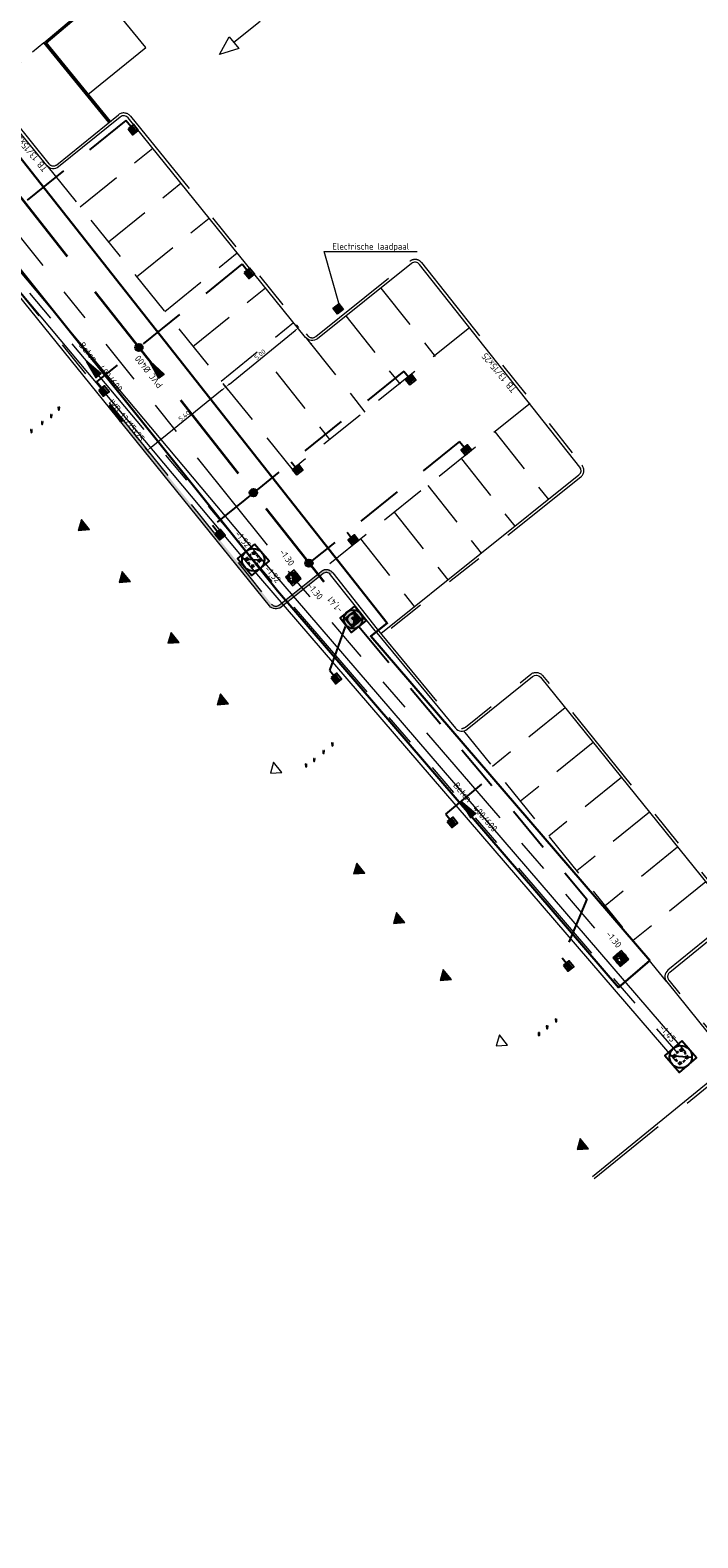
# Model space of a CAD drawing. Header units: metres. Extents: x 92403 to 95147, y 464428 to 465602.
# Tile 507 of 568: x 93355 to 93390, y 465094 to 465175. Entities that reach past the tile are written whole.
import ezdxf
from ezdxf import colors
from ezdxf.entities.mleader import LeaderData, LeaderLine
from ezdxf.enums import TextEntityAlignment as Align
from ezdxf.math import Vec2, Vec3

# ---------------------------------------------------------------- set-up
doc = ezdxf.new("R2010")
doc.units = ezdxf.units.M
for name, pattern in [('DASHED', [0.75, 0.5, -0.25]), ('RI-DRAINAGE', [19.2, 6, -1.8, 1.8, -1.8, 2.4, -1.8, 1.8, -1.8]), ('RI-GWA', [18.45, 6, -1.8, 1.75, -1.8, 1.75, -1.8, 1.75, -1.8]), ('RI-HWA', [7.4, 5, -2.4]), ('RI-HWA_KOLKAANSLUITING', [4.3, 2.5, -1.8]), ('VH-OPSLUITBAND_80X200', [14, 8, -2, 2, -2]), ('VH-TROTTOIRBAND', [15, 5, -2, 2, -2, 2, -2]), ('XX-HIDDEN', [4, 2, -2])]:
    doc.linetypes.add(name, pattern=pattern)
doc.layers.get('0').update_dxf_attribs({"linetype": 'CONTINUOUS'})
doc.layers.get('Defpoints').update_dxf_attribs({"linetype": 'CONTINUOUS'})
for name, color, linetype, lineweight in [('B-OI-RI-DRAINAGE_BOB-S', 90, 'CONTINUOUS', 25), ('B-RO-OG-TOPOGRAFIE_BEBOUWING_ENTREE-S', 7, 'CONTINUOUS', 5), ('B-WE-IE-MEUBILAIR_WEGMEUBILAIR_FIETSREK-G', 7, 'CONTINUOUS', 9), ('B-WE-RI-GWA_STROOMRICHTING-S', 30, 'CONTINUOUS', 25), ('B-WE-VH-VERHARDING_FUNDERING-G', 252, 'CONTINUOUS', 18), ('N-RO-GR-BEPLANTING_CULTUUR_PLANTVAK HEESTERS_aanhelen bestaande plantvakken derden', 78, 'CONTINUOUS', 9), ('N-RO-VH-MATERIAALGRENS-G', 7, 'XX-HIDDEN', 5), ('N-RO-VW-MARKERING-G', 7, 'CONTINUOUS', 9), ('N-WE-GW-ONTGRAVING-V', 2, 'CONTINUOUS', 30), ('N-WE-RI-HWA_HULPSTUK-S', 150, 'CONTINUOUS', 25), ('N-WE-RI-HWA_KOLK_STRAATKOLK-S', 150, 'CONTINUOUS', 25), ('N-WE-RI-HWA_KOLKAANSLUITING-G', 150, 'RI-HWA_KOLKAANSLUITING', 25), ('N-WE-RI-PUT-OPHOOGTEBRENGEN-S', 7, 'CONTINUOUS', 25), ('N-WE-RI-PUT_BETON-S', 7, 'CONTINUOUS', 25), ('N-WE-VH-KANTOPSLUITING_ELEMENT_VERLOOPBAND-G', 252, 'CONTINUOUS', 35), ('N-WE-VH-KANTOPSLUITING_OPSLUITBAND_80X200-G', 7, 'VH-OPSLUITBAND_80X200', 35), ('N-WE-VH-KANTOPSLUITING_TROTTOIRBAND-G', 7, 'VH-TROTTOIRBAND', 35), ('N-WE-VH-KANTOPSLUITING_TROTTOIRBAND_130 150-T18', 10, 'CONTINUOUS', 18), ('N-WE-VH-KANTOPSLUITING_VOORKANTBAND-G', 50, 'CONTINUOUS', 35), ('N-WE-VH-VERHARDING_BETON_INRITBLOKKEN-A', 253, 'CONTINUOUS', 0), ('N-XX-KL-OPLAADPAAL-S', 5, 'CONTINUOUS', 13), ('X-XX-AL-M', 7, 'CONTINUOUS', 18), ('X-XX-AL-T', 7, 'CONTINUOUS', 5), ('X-XX-AL-VERWIJZING-S', 7, 'CONTINUOUS', 13)]:
    doc.layers.add(name, color=color, linetype=linetype, lineweight=lineweight)
for name, color, linetype, lineweight, true_color in [('B-OI-RI-GWA_TRANSPORTLEIDING-G', 7, 'RI-GWA', 18, 0xff8400), ('N-OI-RI-DRAINAGE_DRAIN_PVC-G', 7, 'RI-DRAINAGE', 18, 0x00ff04), ('N-OI-RI-HWA_RIOOLPUT_INSPECTIEPUT-S', 7, 'CONTINUOUS', 25, 0x007bff), ('N-OI-RI-HWA_STROOMRICHTING-S', 7, 'CONTINUOUS', 25, 0x007bff), ('N-OI-RI-HWA_TRANSPORTLEIDING-G', 7, 'RI-HWA', 35, 0x007bff), ('N-WE-RI-DRAINAGE_PUT-S', 7, 'CONTINUOUS', 5, 0x00ff04), ('N-WE-RI-DRAINAGE_PUTRAND-S', 7, 'CONTINUOUS', 5, 0x00ff04)]:
    doc.layers.add(name, color=color, linetype=linetype, lineweight=lineweight, true_color=true_color)
doc.layers.add('B-WE-RI-GWA_RIOOLPUT_INSPECTIEPUT-S', color=30, linetype='CONTINUOUS', lineweight=25, transparency=0.3)
doc.styles.add('NLCS-ISO', font='NLCS-ISO.ttf')
doc.styles.add('NLCS-ISO-M100-T25', font='NLCS-ISO.ttf', dxfattribs={"height": 0.25})
doc.styles.add('NLCS-ISO-M100-T35', font='NLCS-ISO.ttf', dxfattribs={"height": 0.35})
doc.styles.add('NLCS-ISO-M200-T18', font='NLCS-ISO.ttf', dxfattribs={"height": 0.36})
doc.dimstyles.new('NLCS-M100-T25-PIJL_L2_H1', dxfattribs={"dimscale": 0.1, "dimtxt": 2.5, "dimasz": 2.5, "dimexe": 2, "dimexo": 2, "dimgap": 0.7, "dimtad": 1, "dimzin": 0, "dimdsep": 46, "dimtxsty": 'NLCS-ISO-M100-T25', "dimcen": 0, "dimdle": 2, "dimclrd": 256, "dimclre": 256, "dimclrt": 256, "dimadec": 1, "dimazin": 0, "dimtfac": 1, "dimtdec": 3, "dimtofl": 0, "dimtmove": 0, "dimatfit": 3, "dimfxl": 2, "dimfxlon": 1, "dimtfillclr": 256, "dimtolj": 1, "dimtzin": 0, "dimlwd": -1, "dimlwe": -1, "dimarcsym": 0})

# ---------------------------------------------------------------- blocks, each defined once
blk = doc.blocks.new('Putdeksel 600x600')
at = {"ltscale": 0.1}
h = blk.add_hatch(dxfattribs=at)
h.set_pattern_fill('ANGLE', color=8, scale=0.025, angle=45)
h.set_pattern_definition([(45, (-93679.67512, -463937.87647), (-0.123478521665, 0.123478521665), [0.127, -0.047625]), (135, (-93679.67512, -463937.87647), (-0.123478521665, -0.123478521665), [0.127, -0.047625])])
h.paths.add_polyline_path([(-0.3, -0.3), (0.3, -0.3), (0.3, 0.3), (-0.3, 0.3)])
at = {"color": 250, "ltscale": 0.1}
blk.add_lwpolyline([(-0.3, -0.3), (0.3, -0.3), (0.3, 0.3), (-0.3, 0.3)], close=True, dxfattribs=at)
blk = doc.blocks.new('SRO-BEBOUWING_ENTREE')
blk.add_lwpolyline([(0, 0.35), (0, -0.35), (0.5, 0)], close=True)
blk = doc.blocks.new('electrische laadpaal')
at = {"linetype": 'Continuous', "true_color": 0xffffff}
h = blk.add_hatch(color=7, dxfattribs=at)
h.dxf.hatch_style = 1
edge = h.paths.add_edge_path(flags=16)
edge.add_arc((-0.135, 0.1), 0.12, 315.36, 404.64)
edge.add_line((-0.05, 0.184), (-0.15, 0.184))
edge.add_arc((-0.065, 0.1), 0.12, 135.36, 224.64)
edge.add_line((-0.15, 0.016), (-0.05, 0.016))
h.paths.add_polyline_path([(0, 0.2), (0, 0), (-0.2, 0), (-0.2, 0.2)])
h = blk.add_hatch(color=7, dxfattribs=at)
h.dxf.hatch_style = 1
edge = h.paths.add_edge_path()
edge.add_arc((-0.135, 0.1), 0.12, 315.36, 404.64)
edge.add_line((-0.05, 0.184), (-0.15, 0.184))
edge.add_arc((-0.065, 0.1), 0.12, 135.36, 224.64)
edge.add_line((-0.15, 0.016), (-0.05, 0.016))
at = {"color": 18, "true_color": 0x000000, "flags": 128}
blk.add_lwpolyline([(0, 0.2), (0, 0), (-0.2, 0), (-0.2, 0.2)], close=True, dxfattribs=at)
blk.add_lwpolyline([(-0.05, 0.016, 0.410538), (-0.05, 0.184), (-0.15, 0.184, 0.410538), (-0.15, 0.016)], format="xyb", close=True, dxfattribs=at)
blk = doc.blocks.new('Fietsklem F7 bovenaanzicht')
at = {"ltscale": 0.1, "true_color": 0xffffff}
h = blk.add_hatch(color=7, dxfattribs=at)
h.dxf.hatch_style = 1
edge = h.paths.add_edge_path()
edge.add_line((0.046, -0.157), (0.037, -0.031))
edge.add_arc((0, -0.037), 0.037, 8.92682, 171.07318)
edge.add_line((-0.037, -0.031), (-0.046, -0.157))
edge.add_arc((-0.035, -0.158), 0.011, 175.58513, 355.58513)
edge.add_line((-0.024, -0.159), (-0.015, -0.034))
edge.add_arc((0, -0.037), 0.015, 11.57582, 168.50035, ccw=False)
edge.add_line((0.015, -0.034), (0.024, -0.159))
edge.add_arc((0.035, -0.158), 0.011, 184.28159, 364.28159)
at = {"color": 0, "ltscale": 0.1, "flags": 128}
blk.add_lwpolyline([(0.046, -0.157), (0.037, -0.031, 0.855186), (-0.037, -0.031), (-0.046, -0.157, 1), (-0.024, -0.159), (-0.015, -0.034, -0.816485), (0.015, -0.034), (0.024, -0.159, 1)], format="xyb", close=True, dxfattribs=at)
blk = doc.blocks.new('*D87')
at = {"layer": 'Defpoints', "color": 0, "transparency": 16777216}
for p in [(93365.861, 465155.216), (93360.938, 465152.716), (93361.662, 465151.821)]:
    blk.add_point(p, dxfattribs=at)
at = {"layer": 'X-XX-AL-M', "transparency": 16777216}
for p, q in [((93364.943, 465155.954), (93361.133, 465152.873)), ((93365.263, 465155.955), (93365.012, 465156.266)), ((93361.064, 465152.561), (93360.812, 465152.872))]:
    blk.add_line(p, q, dxfattribs=at)
for points in [[(93364.917, 465155.986), (93364.969, 465155.921), (93365.138, 465156.111)], [(93361.106, 465152.906), (93361.159, 465152.841), (93360.938, 465152.716)]]:
    blk.add_solid(points, dxfattribs=at)
at = {"layer": 'X-XX-AL-M', "transparency": 16777216, "insert": (93362.915, 465154.565), "char_height": 0.25, "attachment_point": 5, "rotation": 38.95119, "style": 'NLCS-ISO-M100-T25'}
blk.add_mtext('\\A1;5.40', dxfattribs=at)
blk = doc.blocks.new('*D88')
at = {"layer": 'Defpoints', "color": 0, "transparency": 16777216}
for p in [(93369.049, 465159.295), (93369.049, 465159.295), (93365.138, 465156.111)]:
    blk.add_point(p, dxfattribs=at)
at = {"layer": 'X-XX-AL-M', "transparency": 16777216}
for p, q in [((93365.332, 465156.269), (93368.856, 465159.137)), ((93369.049, 465159.295), (93368.923, 465159.45)), ((93365.138, 465156.111), (93365.011, 465156.266))]:
    blk.add_line(p, q, dxfattribs=at)
for points in [[(93368.829, 465159.169), (93368.882, 465159.105), (93369.049, 465159.295)], [(93365.305, 465156.301), (93365.358, 465156.236), (93365.138, 465156.111)]]:
    blk.add_solid(points, dxfattribs=at)
at = {"layer": 'X-XX-AL-M', "transparency": 16777216, "insert": (93366.97, 465157.854), "char_height": 0.25, "width": 0.0575, "attachment_point": 5, "rotation": 39.14326, "style": 'NLCS-ISO-M100-T25'}
blk.add_mtext('\\A1;5.00', dxfattribs=at)
blk = doc.blocks.new('SAL-VERWIJZING_DOORSNEDE_BOVEN-SO')
for p, q in [((-2, 9), (0, 14)), ((0, 14), (2, 9)), ((2, 9), (-2, 9)), ((0, 0), (0, 9))]:
    blk.add_line(p, q)
at = {"lineweight": 50, "style": 'NLCS-ISO'}
blk.add_attdef('...', text='', height=5, dxfattribs=at).set_placement((-0.05, -1.19), align=Align.TOP_CENTER)
blk = doc.blocks.new('STRAATKOLK 415X375')
at = {"layer": 'N-WE-RI-HWA_KOLK_STRAATKOLK-S', "flags": 128}
blk.add_lwpolyline([(-0.415, 0), (0, 0), (0, 0.375), (-0.415, 0.375)], close=True, dxfattribs=at)
for points in [[(-0.344, 0.055), (-0.344, 0.32)], [(-0.275, 0.055), (-0.275, 0.32)], [(-0.207, 0.055), (-0.207, 0.32)], [(-0.137, 0.055), (-0.137, 0.32)], [(-0.068, 0.055), (-0.068, 0.32)]]:
    blk.add_lwpolyline(points, dxfattribs=at)
blk = doc.blocks.new('N-SRI-PUT_BETON-SO')
blk.add_hatch(color=256).paths.add_polyline_path([(1.41, 1.41, 0.664858), (-2, 0.02), (-2, -0.02, 0.196534), (-1.41, -1.41)])
at = {"lineweight": -3, "flags": 128}
blk.add_lwpolyline([(2, -2), (2, 2), (-2, 2), (-2, -2)], close=True, dxfattribs=at)
at = {"lineweight": -3}
blk.add_circle((0, 0), 2, dxfattribs=at)
blk = doc.blocks.new('N-SRI-PUT_HWA-SO')
h = blk.add_hatch(color=256)
h.dxf.hatch_style = 1
h.paths.add_polyline_path([(-2, 0, 1), (2, 0, 1)])
at = {"lineweight": -3, "flags": 128}
blk.add_lwpolyline([(-2, -2), (2, -2), (2, 2), (-2, 2)], close=True, dxfattribs=at)
at = {"lineweight": -3}
blk.add_circle((0, 0), 2, dxfattribs=at)
blk = doc.blocks.new('B-SRI-PUT_GWA-SO')
blk.add_line((-1.41, -1.41), (1.41, 1.41))
at = {"lineweight": -3, "flags": 128}
blk.add_lwpolyline([(2, -2), (2, 2), (-2, 2), (-2, -2)], close=True, dxfattribs=at)
at = {"lineweight": -3}
blk.add_circle((0, 0), 2, dxfattribs=at)
blk = doc.blocks.new('*U271')
at = {"ltscale": 0.1}
blk.add_hatch(color=256, dxfattribs=at).paths.add_polyline_path([(2.5, 0), (-2.5, -0.83), (-2.5, 0.83)])
at = {"ltscale": 0.1, "flags": 128}
blk.add_lwpolyline([(2.5, 0), (-2.5, -0.83), (-2.5, 0.83)], close=True, dxfattribs=at)
at = {"ltscale": 0.1, "style": 'NLCS-ISO'}
for tag, p in [('BOBL', (-77.06, 0)), ('MAT', (-0.5, 0.5))]:
    blk.add_attdef(tag, text='', height=1.8, dxfattribs=at).set_placement(p, align=Align.BOTTOM_RIGHT)
for tag, p in [('DIA', (0.5, 0.5)), ('BOBR', (91.18, 0))]:
    blk.add_attdef(tag, text='', height=1.8, dxfattribs=at).set_placement(p, align=Align.BOTTOM_LEFT)
at = {"ltscale": 0.1, "style": 'NLCS-ISO', "flags": 1}
blk.add_attdef('PUTNR-L', text='', height=1.8, dxfattribs=at).set_placement((-0.82, -5.89), align=Align.BOTTOM_RIGHT)
at = {"ltscale": 0.1, "style": 'NLCS-ISO'}
blk.add_attdef('JVA', text='', height=1.8, dxfattribs=at).set_placement((0, -1), align=Align.TOP_CENTER)
at = {"ltscale": 0.1, "style": 'NLCS-ISO', "flags": 1}
blk.add_attdef('PUTNR-L', text='', height=1.8, dxfattribs=at).set_placement((1.95, -5.77), align=Align.BOTTOM_LEFT)
blk = doc.blocks.new('SRI-DRAIN_PUT_DOORSPUIT-SO')
at = {"lineweight": -3}
blk.add_hatch(color=256, dxfattribs=at).paths.add_polyline_path([(1.5, 0, 0.267949), (0.75, 1.3), (-0.75, -1.3, 0.57735)])
blk.add_line((-0.75, -1.3), (0.75, 1.3), dxfattribs=at)
for radius in [2, 1.5]:
    blk.add_circle((0, 0), radius, dxfattribs=at)
blk = doc.blocks.new('SRI-BOB-SO')
at = {"color": 0, "ltscale": 0.1, "style": 'NLCS-ISO'}
blk.add_attdef('B.O.B.', text='', height=1.8, dxfattribs=at).set_placement((0.05, -0.02), align=Align.BOTTOM_CENTER)
blk = doc.blocks.new('SRI-PUT_OPHOOGTEBRENGEN-SO')
at = {"lineweight": -3}
for points in [[(-1.01, 1.99), (-2.01, 1.99), (-2.01, 0.99)], [(-2.01, 0.49), (-2.01, -0.51)], [(0.49, 1.99), (-0.51, 1.99)], [(1.99, 0.99), (1.99, 1.99), (0.99, 1.99)], [(1.99, -0.51), (1.99, 0.49)], [(-0.51, -2.01), (0.49, -2.01)], [(0.99, -2.01), (1.99, -2.01), (1.99, -1.01)]]:
    blk.add_lwpolyline(points, dxfattribs=at)
blk.add_lwpolyline([(-1.01, -2.01), (-2.01, -2.01), (-2.01, -1.01)])
for start, end in [(165.0024, 195.0024), (120.0024, 150.0024), (74.9976, 104.9976), (29.9976, 59.9976), (344.9976, 14.9976), (210.0024, 240.0024), (255.0024, 285.0024), (299.9976, 329.9976)]:
    blk.add_arc((-0.01, -0.01), 2, start, end, dxfattribs=at)
blk = doc.blocks.new('SRI-HULP_INLAAT_KOLK-SO')
h = blk.add_hatch(color=256)
edge = h.paths.add_edge_path()
edge.add_arc((0, 0), 1, 0, 360)
blk.add_circle((0, 0), 1)
blk = doc.blocks.new('*U394')
at = {"ltscale": 0.1}
blk.add_hatch(color=256, dxfattribs=at).paths.add_polyline_path([(-2.5, 0), (2.5, -0.83), (2.5, 0.83)])
at = {"ltscale": 0.1, "flags": 128}
blk.add_lwpolyline([(-2.5, 0), (2.5, -0.83), (2.5, 0.83)], close=True, dxfattribs=at)
at = {"ltscale": 0.1, "style": 'NLCS-ISO'}
for tag, p in [('BOBL', (-93.47, 0)), ('MAT', (-1, 0.5))]:
    blk.add_attdef(tag, text='', height=1.8, dxfattribs=at).set_placement(p, align=Align.BOTTOM_RIGHT)
for tag, p in [('DIA', (1, 0.5)), ('BOBR', (93.21, 0))]:
    blk.add_attdef(tag, text='', height=1.8, dxfattribs=at).set_placement(p, align=Align.BOTTOM_LEFT)
blk.add_attdef('JVA', text='', height=1.8, dxfattribs=at).set_placement((0, -1), align=Align.TOP_CENTER)
blk = doc.blocks.new('*U395')
at = {"ltscale": 0.1}
blk.add_hatch(color=256, dxfattribs=at).paths.add_polyline_path([(-2.5, 0), (2.5, -0.83), (2.5, 0.83)])
at = {"ltscale": 0.1, "flags": 128}
blk.add_lwpolyline([(-2.5, 0), (2.5, -0.83), (2.5, 0.83)], close=True, dxfattribs=at)
at = {"ltscale": 0.1, "style": 'NLCS-ISO'}
for tag, p in [('BOBL', (-78.93, 0)), ('MAT', (-1, 0.5))]:
    blk.add_attdef(tag, text='', height=1.8, dxfattribs=at).set_placement(p, align=Align.BOTTOM_RIGHT)
for tag, p in [('DIA', (1, 0.5)), ('BOBR', (78.15, 0))]:
    blk.add_attdef(tag, text='', height=1.8, dxfattribs=at).set_placement(p, align=Align.BOTTOM_LEFT)
blk.add_attdef('JVA', text='', height=1.8, dxfattribs=at).set_placement((0, -1), align=Align.TOP_CENTER)
blk = doc.blocks.new('*U396')
at = {"ltscale": 0.1}
blk.add_hatch(color=256, dxfattribs=at).paths.add_polyline_path([(-2.5, 0), (2.5, -0.83), (2.5, 0.83)])
at = {"ltscale": 0.1, "flags": 128}
blk.add_lwpolyline([(-2.5, 0), (2.5, -0.83), (2.5, 0.83)], close=True, dxfattribs=at)
at = {"ltscale": 0.1, "style": 'NLCS-ISO'}
for tag, p in [('BOBL', (-58.1, 0)), ('MAT', (-1, 0.5))]:
    blk.add_attdef(tag, text='', height=1.8, dxfattribs=at).set_placement(p, align=Align.BOTTOM_RIGHT)
for tag, p in [('DIA', (1, 0.5)), ('BOBR', (58.48, 0))]:
    blk.add_attdef(tag, text='', height=1.8, dxfattribs=at).set_placement(p, align=Align.BOTTOM_LEFT)
blk.add_attdef('JVA', text='', height=1.8, dxfattribs=at).set_placement((0, -1), align=Align.TOP_CENTER)
blk = doc.blocks.new('*U399')
at = {"ltscale": 0.1}
blk.add_hatch(color=256, dxfattribs=at).paths.add_polyline_path([(-2.5, 0), (2.5, -0.83), (2.5, 0.83)])
at = {"ltscale": 0.1, "flags": 128}
blk.add_lwpolyline([(-2.5, 0), (2.5, -0.83), (2.5, 0.83)], close=True, dxfattribs=at)
at = {"ltscale": 0.1, "style": 'NLCS-ISO'}
for tag, p in [('BOBL', (-124.34, 0)), ('MAT', (-1, 0.5))]:
    blk.add_attdef(tag, text='', height=1.8, dxfattribs=at).set_placement(p, align=Align.BOTTOM_RIGHT)
for tag, p in [('DIA', (1, 0.5)), ('BOBR', (123.64, 0))]:
    blk.add_attdef(tag, text='', height=1.8, dxfattribs=at).set_placement(p, align=Align.BOTTOM_LEFT)
blk.add_attdef('JVA', text='', height=1.8, dxfattribs=at).set_placement((0, -1), align=Align.TOP_CENTER)

msp = doc.modelspace()

# ---------------------------------------------------------------- hatches: boundary and pattern name
at = {"layer": 'B-RO-OG-TOPOGRAFIE_BEBOUWING_ENTREE-S', "ltscale": 1}
h = msp.add_hatch(dxfattribs=at)
h.set_pattern_fill('ANSI32', color=256, scale=0.008)
h.set_pattern_definition([(45, (42.703155, 29.02264), (-0.053881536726, 0.053881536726), []), (45, (42.739076, 29.02264), (-0.053881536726, 0.053881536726), [])])
h.paths.add_polyline_path([(93357.843647, 465148.469128), (93357.404333, 465149.014108), (93357.234719, 465148.427822)])
h = msp.add_hatch(dxfattribs=at)
h.set_pattern_fill('ANSI32', color=256, scale=0.008)
h.set_pattern_definition([(45, (44.888436, 26.238515), (-0.053881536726, 0.053881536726), []), (45, (44.92436, 26.238515), (-0.053881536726, 0.053881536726), [])])
h.paths.add_polyline_path([(93360.028928, 465145.684999), (93359.589614, 465146.229979), (93359.419999, 465145.643693)])
h = msp.add_hatch(dxfattribs=at)
h.set_pattern_fill('ANSI32', color=256, scale=0.008)
h.set_pattern_definition([(45, (47.506254, 22.97436), (-0.053881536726, 0.053881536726), []), (45, (47.542175, 22.97436), (-0.053881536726, 0.053881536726), [])])
h.paths.add_polyline_path([(93362.646746, 465142.420845), (93362.207431, 465142.965825), (93362.037817, 465142.379539)])
h = msp.add_hatch(dxfattribs=at)
h.set_pattern_fill('ANSI32', color=256, scale=0.008)
h.set_pattern_definition([(45, (50.14805, 19.68617), (-0.053881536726, 0.053881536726), []), (45, (50.18397, 19.68617), (-0.053881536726, 0.053881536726), [])])
h.paths.add_polyline_path([(93365.288542, 465139.132658), (93364.849228, 465139.677638), (93364.679614, 465139.091352)])
h = msp.add_hatch(dxfattribs=at)
h.set_pattern_fill('ANSI32', color=256, scale=0.008)
h.set_pattern_definition([(45, (57.45899, 10.61649), (-0.053881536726, 0.053881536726), []), (45, (57.49491, 10.61649), (-0.053881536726, 0.053881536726), [])])
h.paths.add_polyline_path([(93372.59948, 465130.062974), (93372.160166, 465130.607954), (93371.990552, 465130.021668)])
h = msp.add_hatch(dxfattribs=at)
h.set_pattern_fill('ANSI32', color=256, scale=0.008)
h.set_pattern_definition([(45, (59.59447, 7.9715), (-0.053881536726, 0.053881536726), []), (45, (59.63039, 7.9715), (-0.053881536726, 0.053881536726), [])])
h.paths.add_polyline_path([(93374.734959, 465127.417984), (93374.295645, 465127.962964), (93374.126031, 465127.376678)])
h = msp.add_hatch(dxfattribs=at)
h.set_pattern_fill('ANSI32', color=256, scale=0.008)
h.set_pattern_definition([(45, (62.09193, 4.91426), (-0.053881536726, 0.053881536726), []), (45, (62.12785, 4.91426), (-0.053881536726, 0.053881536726), [])])
h.paths.add_polyline_path([(93377.232423, 465124.360745), (93376.793109, 465124.905724), (93376.623494, 465124.319439)])
h = msp.add_hatch(dxfattribs=at)
h.set_pattern_fill('ANSI32', color=256, scale=0.008)
h.set_pattern_definition([(45, (69.43653, -4.14446), (-0.053881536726, 0.053881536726), []), (45, (69.47245, -4.14446), (-0.053881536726, 0.053881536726), [])])
h.paths.add_polyline_path([(93384.577023, 465115.302023), (93384.137709, 465115.847003), (93383.968095, 465115.260717)])
at = {"layer": 'N-WE-VH-VERHARDING_BETON_INRITBLOKKEN-A', "transparency": 33554687}
h = msp.add_hatch(color=256, dxfattribs=at)
h.dxf.hatch_style = 1
edge = h.paths.add_edge_path()
edge.add_arc((93367.826814, 465144.671734), 0.3, 218.95119081, 308.6678681)
edge.add_line((93368.014255, 465144.4375), (93370.2424, 465146.220529))
edge.add_arc((93370.523661, 465145.868836), 0.450329, 36.70557327, 128.65047241, ccw=False)
edge.add_line((93370.884698, 465146.137999), (93370.758713, 465146.055468))
edge.add_arc((93370.523562, 465145.869178), 0.3, 38.3867923, 128.66786805)
edge.add_line((93370.336121, 465146.103412), (93368.107976, 465144.274118))
edge.add_arc((93367.867978, 465144.747173), 0.530452, 222.49512342, 296.9003496, ccw=False)
edge.add_line((93367.476857, 465144.388838), (93358.86787, 465155.03859))
edge.add_line((93358.86787, 465155.03859), (93358.984266, 465155.133204))
edge.add_line((93358.984266, 465155.133204), (93367.593509, 465144.483136))

# ---------------------------------------------------------------- linework, layer by layer
at = {"elevation": 0.298, "flags": 128}
msp.add_lwpolyline([(93369.6914, 465158.4339), (93369.707335, 465158.413785)], dxfattribs=at)
at = {"layer": 'B-OI-RI-GWA_TRANSPORTLEIDING-G', "flags": 128}
msp.add_lwpolyline([(93345.02, 465172.545), (93349.375, 465167.386), (93366.614, 465146.851), (93389.518, 465120.228)], dxfattribs=at)
at = {"layer": 'B-WE-VH-VERHARDING_FUNDERING-G', "lineweight": 13, "flags": 128}
for points in [[(93345.287449, 465172.770768), (93349.642757, 465167.611403), (93366.880704, 465147.077658), (93389.783324, 465120.456261)], [(93344.752551, 465172.319232), (93349.107243, 465167.160597), (93366.347296, 465146.624342), (93389.252676, 465119.999739)]]:
    msp.add_lwpolyline(points, dxfattribs=at)
at = {"layer": 'N-OI-RI-DRAINAGE_DRAIN_PVC-G', "flags": 128}
msp.add_lwpolyline([(93351.586912, 465167.299036), (93368.754968, 465145.895729), (93386.304264, 465125.496894)], dxfattribs=at)
at = {"layer": 'N-OI-RI-HWA_TRANSPORTLEIDING-G', "flags": 128}
msp.add_lwpolyline([(93348.965218, 465172.837048), (93371.965206, 465143.668967)], dxfattribs=at)
at = {"layer": 'N-RO-GR-BEPLANTING_CULTUUR_PLANTVAK HEESTERS_aanhelen bestaande plantvakken derden', "flags": 128}
msp.add_lwpolyline([(93360.855614, 465174.302978), (93358.557144, 465177.125009), (93355.498, 465174.547), (93357.755147, 465171.775817)], close=True, dxfattribs=at)
at = {"layer": 'N-RO-VH-MATERIAALGRENS-G', "ltscale": 0.4, "flags": 128}
msp.add_lwpolyline([(93355.386289, 465174.557478), (93352.956256, 465172.509634)], dxfattribs=at)
at = {"layer": 'N-RO-VW-MARKERING-G', "linetype": 'DASHED', "ltscale": 5, "flags": 128}
for points in [[(93357.341371, 465165.755273), (93361.22978, 465168.898564)], [(93355.549695, 465167.971666), (93368.750692, 465151.641367)], [(93358.85015, 465163.888837), (93362.738559, 465167.032127)], [(93360.35893, 465162.022401), (93364.247339, 465165.165691)], [(93361.867709, 465160.155964), (93365.756118, 465163.299255)], [(93363.376489, 465158.289528), (93367.264898, 465161.432819)], [(93373.453816, 465161.414542), (93376.36063, 465157.745318)], [(93364.885268, 465156.423092), (93368.773677, 465159.566382)], [(93371.572608, 465159.924221), (93374.479422, 465156.254997)], [(93378.200024, 465159.28842), (93368.709283, 465151.693637)], [(93369.4679, 465158.71602), (93372.598214, 465154.764676)], [(93367.829325, 465156.919428), (93370.717007, 465153.274355)], [(93381.451725, 465155.229844), (93370.223125, 465146.244373)], [(93379.574568, 465153.688417), (93382.424001, 465150.091624)], [(93377.771744, 465152.260192), (93380.628184, 465148.654555)], [(93375.968919, 465150.831968), (93378.832366, 465147.217487)], [(93374.166095, 465149.403744), (93377.036548, 465145.780418)], [(93372.363271, 465147.975519), (93375.24073, 465144.34335)], [(93383.318548, 465138.926591), (93379.430139, 465135.783301)], [(93388.765712, 465124.234726), (93377.893984, 465137.683601)], [(93384.827327, 465137.060155), (93380.938918, 465133.916865)], [(93386.336107, 465135.193719), (93382.447698, 465132.050428)], [(93387.844886, 465133.327283), (93383.956477, 465130.183992)], [(93389.353666, 465131.460846), (93385.465257, 465128.317556)], [(93390.862445, 465129.59441), (93386.974036, 465126.451119)]]:
    msp.add_lwpolyline(points, dxfattribs=at)
at = {"layer": 'N-WE-GW-ONTGRAVING-V', "flags": 128}
msp.add_lwpolyline([(93403.426947, 465181.733642), (93388.936499, 465199.436043), (93383.626715, 465205.690746), (93348.152106, 465176.718038), (93350.367437, 465173.965667), (93349.986033, 465173.641994), (93373.790967, 465143.453099), (93372.907063, 465142.756112), (93387.855532, 465125.380409), (93386.187779, 465123.945627), (93367.908643, 465145.192808), (93350.36486, 465167.077422), (93350.509806, 465167.216653), (93345.847636, 465173.276479), (93327.621033, 465155.298307), (93312.871386, 465140.711711), (93314.151293, 465139.169531), (93313.777648, 465138.836642), (93346.083816, 465098.82423), (93343.292956, 465096.57956), (93358.90146, 465077.109146)], dxfattribs=at)
at = {"layer": 'N-WE-RI-HWA_KOLKAANSLUITING-G', "flags": 128}
for points in [[(93359.783462, 465170.392058), (93351.985912, 465164.088718)], [(93360.047918, 465170.064969), (93359.783462, 465170.392058)], [(93366.008633, 465162.691207), (93358.211623, 465156.3872)], [(93366.273629, 465162.363451), (93366.009173, 465162.69054)], [(93358.47608, 465156.060111), (93358.211623, 465156.3872)], [(93374.672044, 465156.960608), (93366.61867, 465150.449327)], [(93374.672044, 465156.960608), (93374.923534, 465156.649557)], [(93377.663956, 465153.19331), (93369.597591, 465146.671525)], [(93377.663956, 465153.19331), (93377.915446, 465152.882259)], [(93368.652586, 465152.09378), (93368.871703, 465151.822769)], [(93366.61867, 465150.449327), (93364.437334, 465148.685682)], [(93364.701791, 465148.358592), (93364.437334, 465148.685682)], [(93371.644498, 465148.326483), (93371.863615, 465148.055472)], [(93370.708385, 465140.928085), (93371.573751, 465143.3579)], [(93372.276273, 465143.277512), (93384.486053, 465128.673432)], [(93370.708385, 465140.928085), (93370.927502, 465140.657074)], [(93376.934096, 465133.226567), (93379.138529, 465135.069589)], [(93376.934096, 465133.226567), (93377.153213, 465132.955556)], [(93384.486053, 465128.673432), (93383.159807, 465125.525049)], [(93383.159807, 465125.525049), (93383.378923, 465125.254038)]]:
    msp.add_lwpolyline(points, dxfattribs=at)
at = {"layer": 'N-WE-VH-KANTOPSLUITING_ELEMENT_VERLOOPBAND-G', "flags": 128}
for points in [[(93358.86787, 465155.03859), (93358.984266, 465155.133204)], [(93359.61503, 465154.357229), (93358.926068, 465155.085897), (93359.498634, 465154.262615)], [(93359.498634, 465154.262615), (93359.61503, 465154.357229)]]:
    msp.add_lwpolyline(points, dxfattribs=at)
at = {"layer": 'N-WE-VH-KANTOPSLUITING_OPSLUITBAND_80X200-G', "flags": 128}
msp.add_lwpolyline([(93358.937239, 465170.324309), (93355.498, 465174.547), (93368.119, 465185.183), (93383.191, 465197.553), (93383.454, 465197.679), (93383.727, 465197.784), (93384.006, 465197.867), (93384.292, 465197.929), (93384.581, 465197.968), (93384.872, 465197.984), (93385.164, 465197.978), (93385.454, 465197.948), (93385.742, 465197.897), (93386.024, 465197.823), (93386.3, 465197.727), (93386.567, 465197.61), (93386.825, 465197.473), (93387.071, 465197.316), (93387.304, 465197.14), (93387.522, 465196.947), (93387.725, 465196.737), (93387.911, 465196.512), (93389.224, 465194.891), (93386.596, 465192.883), (93386.53, 465192.72)], dxfattribs=at)
at = {"layer": 'N-WE-VH-KANTOPSLUITING_TROTTOIRBAND-G', "lineweight": 15}
for points in [[(93353.762993, 465170.42051), (93355.666347, 465168.065965, 0.414213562), (93356.088249, 465168.021258), (93359.393397, 465170.693055, -0.414213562), (93360.02625, 465170.625994), (93369.537152, 465158.860529, 0.412765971), (93369.957898, 465158.814892), (93374.995805, 465162.846381, -0.415651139), (93375.629694, 465162.774465), (93384.230095, 465151.918319, -0.412777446), (93384.158531, 465151.287532), (93373.54504, 465142.794291)], [(93349.45606, 465166.920075), (93367.593509, 465144.483136, 0.412765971), (93368.014255, 465144.4375), (93370.2424, 465146.220529, -0.415651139), (93370.876289, 465146.148613), (93373.257706, 465143.142589)]]:
    msp.add_lwpolyline(points, format="xyb", dxfattribs=at)
at = {"layer": 'N-WE-VH-KANTOPSLUITING_TROTTOIRBAND-G', "lineweight": 15, "flags": 128}
msp.add_lwpolyline([(93373.255845, 465143.144891), (93377.557218, 465137.930203, 0.411320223), (93377.977244, 465137.887794), (93381.482165, 465140.721083, -0.414213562), (93382.115018, 465140.654022), (93392.299279, 465128.055577, -0.414213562), (93392.232219, 465127.422724), (93388.927283, 465124.751098, 0.414213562), (93388.882575, 465124.329196), (93392.206944, 465120.216785, -0.413317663), (93392.140952, 465119.584799), (93384.884641, 465113.683625)], format="xyb", dxfattribs=at)
at = {"layer": 'N-WE-VH-KANTOPSLUITING_VOORKANTBAND-G', "linetype": 'Continuous', "lineweight": 15}
msp.add_lwpolyline([(93358.875082, 465170.274062), (93355.386289, 465174.557478), (93368.067845, 465185.244509)], dxfattribs=at)
for points in [[(93373.449582, 465142.910018), (93384.06481, 465151.404649, 0.412777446), (93384.11252, 465151.825174), (93375.512118, 465162.68132, 0.415651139), (93375.089526, 465162.729264), (93370.051618, 465158.697775, -0.412765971), (93369.420499, 465158.766231), (93359.909597, 465170.531695, 0.414213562), (93359.487695, 465170.576403), (93356.182548, 465167.904606, -0.414213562), (93355.549695, 465167.971666), (93353.64634, 465170.326212), (93353.762993, 465170.42051)], [(93373.140131, 465143.049443), (93370.758713, 465146.055468, 0.415651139), (93370.336121, 465146.103412), (93368.107976, 465144.320382, -0.412765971), (93367.476857, 465144.388838), (93349.339408, 465166.825777), (93349.45606, 465166.920075)]]:
    msp.add_lwpolyline(points, format="xyb", dxfattribs=at)
at = {"layer": 'N-WE-VH-KANTOPSLUITING_VOORKANTBAND-G', "linetype": 'Continuous', "lineweight": 15, "flags": 128}
msp.add_lwpolyline([(93373.140131, 465143.049443), (93377.441504, 465137.834755, 0.411320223), (93378.071542, 465137.771141), (93381.576463, 465140.60443, -0.414213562), (93381.998365, 465140.559723), (93392.182627, 465127.961278, -0.414213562), (93392.13792, 465127.539376), (93388.832984, 465124.86775, 0.414213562), (93388.765923, 465124.234897), (93392.090291, 465120.122486, -0.413317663), (93392.046297, 465119.701162), (93384.79, 465113.8)], format="xyb", dxfattribs=at)

# ---------------------------------------------------------------- block references
at = {"layer": 'B-OI-RI-DRAINAGE_BOB-S', "color": 6}
ref = msp.add_blockref('SRI-BOB-SO', (93367.819079, 465148.00682), dxfattribs=dict(at, xscale=0.2, yscale=0.2, zscale=0.2, rotation=306.8466700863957))
ref.add_attrib('B.O.B.', '-1.30', dxfattribs={"layer": '0', "ltscale": 0.1, "height": 0.36, "rotation": 306.84667009, "style": 'NLCS-ISO', "oblique": 360}).set_placement((93368.187055, 465146.808535, 0.06), align=Align.BOTTOM_CENTER)
ref = msp.add_blockref('SRI-BOB-SO', (93370.222793, 465144.959621), dxfattribs=dict(at, xscale=0.2, yscale=0.2, zscale=0.2, rotation=309.5090271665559))
ref.add_attrib('B.O.B.', '-1.30', dxfattribs={"layer": '0', "ltscale": 0.1, "height": 0.36, "rotation": 309.50902717, "style": 'NLCS-ISO'}).set_placement((93369.706644, 465144.985175, 0.06), align=Align.BOTTOM_CENTER)
ref = msp.add_blockref('SRI-BOB-SO', (93385.158746, 465127.612651), dxfattribs=dict(at, xscale=0.2, yscale=0.2, zscale=0.2, rotation=310.0055593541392))
ref.add_attrib('B.O.B.', '-1.30', dxfattribs={"layer": '0', "ltscale": 0.1, "height": 0.36, "rotation": 310.00555936, "style": 'NLCS-ISO'}).set_placement((93385.709317, 465126.330656, 0.06), align=Align.BOTTOM_CENTER)
at = {"layer": 'B-RO-OG-TOPOGRAFIE_BEBOUWING_ENTREE-S', "ltscale": 1, "rotation": 218.8726752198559}
for p in [(93357.62399, 465148.741618), (93359.809271, 465145.957489), (93362.427089, 465142.693335), (93365.068885, 465139.405148), (93367.921848, 465135.730164), (93372.379823, 465130.335464), (93374.515302, 465127.690474), (93377.012766, 465124.633234), (93380.021359, 465121.127219), (93384.357366, 465115.574513)]:
    msp.add_blockref('SRO-BEBOUWING_ENTREE', p, dxfattribs=at)
at = {"layer": 'B-WE-IE-MEUBILAIR_WEGMEUBILAIR_FIETSREK-G', "ltscale": 0.1, "rotation": 179.5997255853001}
for p in [(93356.192944, 465154.868979, 0.402), (93355.302944, 465154.100979, 0.446), (93355.788944, 465154.470979, 0.412), (93354.724944, 465153.659979, 0.493), (93370.854944, 465136.877979, 0.428), (93369.877944, 465136.044979, 0.445), (93370.379944, 465136.470979, 0.433), (93369.440944, 465135.746979, 0.484), (93382.359944, 465121.718979, 0.497), (93382.836944, 465122.084979, 0.439), (93381.922944, 465121.354979, 0.526)]:
    msp.add_blockref('Fietsklem F7 bovenaanzicht', p, dxfattribs=at)
at = {"layer": 'B-WE-RI-GWA_RIOOLPUT_INSPECTIEPUT-S'}
for p, xscale, yscale, zscale, rotation in [((93366.614, 465146.851), 0.3, 0.3, 0.3, 130.0132419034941), ((93389.518, 465120.228), 0.2999999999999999, 0.2999999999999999, 0.2999999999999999, 130.7056987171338)]:
    msp.add_blockref('B-SRI-PUT_GWA-SO', p, dxfattribs=dict(at, xscale=xscale, yscale=yscale, zscale=zscale, rotation=rotation))
at = {"layer": 'B-WE-RI-GWA_STROOMRICHTING-S', "xscale": 0.2, "yscale": 0.2, "zscale": 0.2}
for name, p, rotation, values in [('*U399', (93365.2825, 465189.94), 40.64551017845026, {'MAT': 'Beton', 'DIA': '%%C600', 'BOBL': '-1,56', 'BOBR': '-1,51'}), ('*U396', (93357.9945, 465157.1185), 310.013241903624, {'MAT': 'Beton', 'DIA': '400/600', 'BOBL': '-1,57', 'BOBR': '-1,52'}), ('*U395', (93378.066, 465133.5395), 310.7056987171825, {'MAT': 'Beton', 'DIA': '400/600', 'BOBL': '-1,52', 'BOBR': '-1,45'}), ('*U394', (93347.078, 465091.8735), 308.8094206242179, {'MAT': 'Beton', 'DIA': '400/600', 'BOBL': '-1,54', 'BOBR': '-1,53'})]:
    msp.add_blockref(name, p, dxfattribs=dict(at, rotation=rotation)).add_auto_attribs(values)
at = {"layer": 'N-OI-RI-HWA_RIOOLPUT_INSPECTIEPUT-S', "xscale": 0.25, "yscale": 0.25, "zscale": 0.25, "rotation": 128.4721650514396}
msp.add_blockref('N-SRI-PUT_HWA-SO', (93371.965206, 465143.668967), dxfattribs=at)
at = {"layer": 'N-OI-RI-HWA_STROOMRICHTING-S', "xscale": 0.2, "yscale": 0.2, "zscale": 0.2, "rotation": 128.2569378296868}
msp.add_blockref('*U271', (93361.377886, 465157.095574), dxfattribs=at).add_auto_attribs({'MAT': 'PVC', 'DIA': '%%C400', 'BOBL': '-1,41', 'BOBR': '-1,45'})
at = {"layer": 'N-WE-RI-DRAINAGE_PUT-S', "xscale": 0.15, "yscale": 0.15, "zscale": 0.15, "rotation": 49.00999999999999}
for p in [(93368.754968, 465145.895729), (93386.304264, 465125.496894)]:
    msp.add_blockref('SRI-DRAIN_PUT_DOORSPUIT-SO', p, dxfattribs=at)
at = {"layer": 'N-WE-RI-DRAINAGE_PUTRAND-S', "rotation": 219.8083587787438}
for p in [(93368.759102, 465145.890122), (93386.308398, 465125.491288)]:
    msp.add_blockref('Putdeksel 600x600', p, dxfattribs=at)
at = {"layer": 'N-WE-RI-HWA_HULPSTUK-S', "xscale": 0.1999999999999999, "yscale": 0.1999999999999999, "zscale": 0.1999999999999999, "rotation": 309.3826812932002}
for p in [(93360.486277, 465158.226294), (93366.61867, 465150.449327), (93369.597591, 465146.671525)]:
    msp.add_blockref('SRI-HULP_INLAAT_KOLK-SO', p, dxfattribs=at)
at = {"layer": 'N-WE-RI-HWA_KOLK_STRAATKOLK-S'}
for p, rotation in [((93360.161717, 465169.623303), 308.9560908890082), ((93366.387428, 465161.921784), 308.9560908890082), ((93375.319848, 465156.486411), 38.66786785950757), ((93358.591195, 465155.619509), 308.9560908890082), ((93378.31176, 465152.719113), 38.66786785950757), ((93369.268017, 465151.659623), 38.66786785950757), ((93364.816906, 465147.917991), 308.9560908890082), ((93372.259929, 465147.892326), 38.66786785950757), ((93371.042617, 465140.216473), 308.9560908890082), ((93377.268328, 465132.514955), 308.9560908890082), ((93383.494039, 465124.813436), 308.9560908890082)]:
    msp.add_blockref('STRAATKOLK 415X375', p, dxfattribs=dict(at, rotation=rotation))
at = {"layer": 'N-WE-RI-PUT-OPHOOGTEBRENGEN-S', "xscale": 0.15, "yscale": 0.15, "zscale": 0.15, "rotation": 218.5824537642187}
for p in [(93366.614405, 465146.854599), (93389.518405, 465120.231599)]:
    msp.add_blockref('SRI-PUT_OPHOOGTEBRENGEN-SO', p, dxfattribs=at)
at = {"layer": 'N-WE-RI-PUT_BETON-S', "xscale": 0.15, "yscale": 0.15, "zscale": 0.15, "rotation": 219.7758164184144}
msp.add_blockref('N-SRI-PUT_BETON-SO', (93371.965206, 465143.668967), dxfattribs=at)
at = {"layer": 'N-XX-KL-OPLAADPAAL-S', "color": 7, "true_color": 0xffffff, "xscale": 2, "yscale": 2, "zscale": 2, "rotation": 38.90950937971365}
msp.add_blockref('electrische laadpaal', (93371.441547, 465160.270304), dxfattribs=at)
at = {"layer": 'X-XX-AL-VERWIJZING-S', "xscale": 0.2000000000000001, "yscale": 0.2000000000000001, "zscale": 0.2000000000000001, "rotation": 129.189685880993}
msp.add_blockref('SAL-VERWIJZING_DOORSNEDE_BOVEN-SO', (93366.974784, 465175.700177), dxfattribs=at).add_auto_attribs({'...': 'A'})

# ---------------------------------------------------------------- texts
at = {"layer": 'N-WE-VH-KANTOPSLUITING_TROTTOIRBAND_130 150-T18', "char_height": 0.36, "width": 4.66934953, "attachment_point": 1, "style": 'NLCS-ISO-M200-T18'}
for s, insert, rotation in [('TB 13/15x25', (93355.34942, 465167.595977), 129.81643112), ('TB 13/15x25', (93380.470919, 465155.766883), 129.81643112), ('IVB 13/15x25', (93359.117146, 465155.500846), 308.71663401)]:
    msp.add_mtext(s, dxfattribs=dict(at, insert=insert, rotation=rotation))

# ---------------------------------------------------------------- dimensions: what is measured, and where the dimension line sits
at = {"layer": 'X-XX-AL-M'}
dim = msp.add_aligned_dim(p1=(93365.13765, 465156.110882), p2=(93369.049494, 465159.294859), distance=0, text='5.00', dimstyle='NLCS-M100-T25-PIJL_L2_H1', dxfattribs=at)
dim.commit()
dim.dimension.update_dxf_attribs({"geometry": '*D88', "text_midpoint": (93366.970476, 465157.854107)})
dim = msp.add_aligned_dim(p1=(93365.861272, 465155.215726), p2=(93361.66179, 465151.820972), distance=-1.151057, dimstyle='NLCS-M100-T25-PIJL_L2_H1', dxfattribs=at)
dim.commit()
dim.dimension.update_dxf_attribs({"geometry": '*D87', "text_midpoint": (93362.915321, 465154.565153)})

# ---------------------------------------------------------------- leaders
at = {"layer": 'X-XX-AL-T'}
ml = msp.add_multileader_mtext('Standard', dxfattribs=at)
ml.set_content('Electrische laadpaal', color=256, style='NLCS-ISO-M100-T35')
ml.set_leader_properties(color=256, linetype='ByLayer', lineweight=-1)
ml.build(insert=Vec2(0, 0))
ml.multileader.update_dxf_attribs({"text_left_attachment_type": 5, "text_right_attachment_type": 5, "dogleg_length": 0.35, "arrow_head_size": 0.25})
ctx = ml.context
ctx.base_point, ctx.char_height, ctx.arrow_head_size, ctx.landing_gap_size, ctx.plane_origin = Vec3(93370.766868, 465163.365084), 0.35, 0.25, 0.09, Vec3(93370.158153, 465158.498196)
ctx.left_attachment, ctx.right_attachment = 5, 5
notes = []
notes.append((ctx, [(1, (1, 1, 0), (93370.416868, 465163.365084), (1, 0), 0.35, [(0, [(93371.306187, 465160.23289)], 0, [])])]))
ctx.mtext.insert, ctx.mtext.flow_direction = Vec3(93370.856868, 465163.820084), 5
for ctx, leaders in notes:
    for number, flags, end, landing, length, lines in leaders:
        leader = LeaderData()
        leader.index, (leader.has_last_leader_line, leader.has_dogleg_vector, leader.attachment_direction) = number, flags
        leader.last_leader_point, leader.dogleg_vector, leader.dogleg_length = Vec3(end), Vec3(landing), length
        for number, points, colour, breaks in lines:
            line = LeaderLine()
            line.index, line.vertices, line.color, line.breaks = number, Vec3.list(points), colors.encode_raw_color(colour), breaks
            leader.lines.append(line)
        ctx.leaders.append(leader)

doc.saveas('drawing.dxf')
